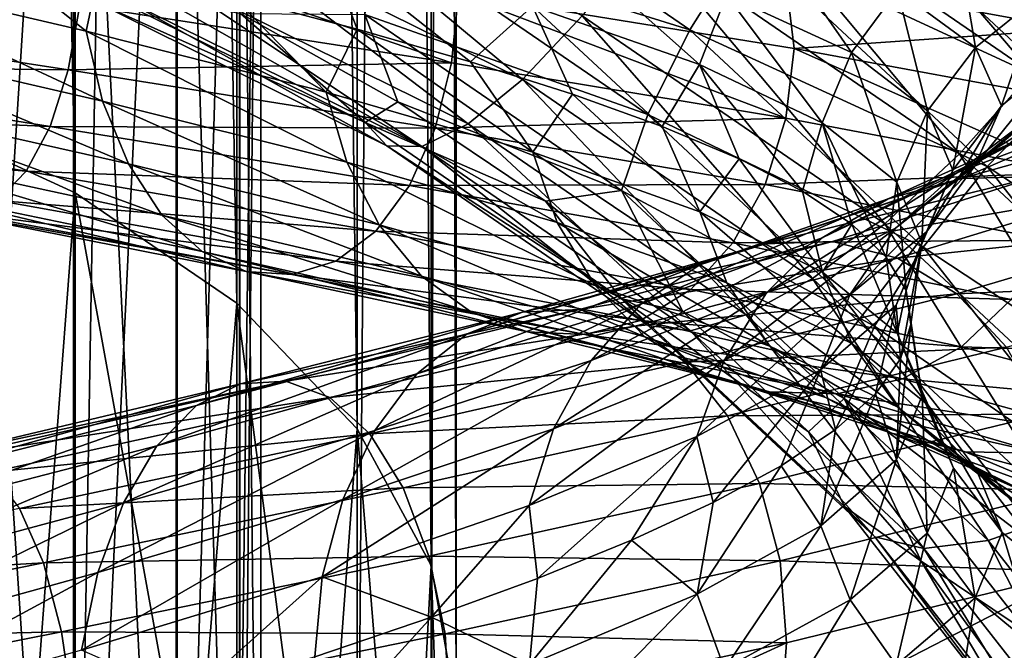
# Model space of a CAD drawing. Header units: metres. Extents: x -80 to 80, y -455 to 95.
# Tile 310 of 656: x 6.64 to 14.22, y -186.31 to -181.47. Entities that reach past the tile are written whole.
import ezdxf

# ---------------------------------------------------------------- set-up
doc = ezdxf.new("R2010")
doc.units = ezdxf.units.M
doc.layers.add('solid_501010_K_01', color=7, linetype='CONTINUOUS')
doc.layers.add('solid_501010_k_01_02', color=7, linetype='CONTINUOUS')

msp = doc.modelspace()

# ---------------------------------------------------------------- linework, layer by layer
at = {"layer": 'solid_501010_K_01'}
for points in [[(7.071068, -182.796509, 229.594528), (7.071068, -111.499275, 181.503937), (5.555702, -110.803848, 182.534958)], [(5.555702, -182.101074, 230.625549), (7.071068, -182.796509, 229.594528), (5.555702, -110.803848, 182.534958)], [(7.058206, -176.156952, 1134.446777), (7.058206, -192.179367, 1135.255249), (5.997412, -176.300171, 1133.167358)], [(7.058206, -192.179367, 1135.255249), (5.997412, -192.218506, 1133.968384), (5.997412, -176.300171, 1133.167358)], [(5.10425, -181.075378, 1129.187378), (7.155765, -181.554169, 1130.25769), (6.181263, -180.774246, 1129.758179)], [(7.155765, -181.554169, 1130.25769), (7.266113, -181.032303, 1130.397949), (6.181263, -180.774246, 1129.758179)], [(7.282326, -182.090729, 1130.081787), (7.155765, -181.554169, 1130.25769), (5.10425, -181.075378, 1129.187378)], [(5.194527, -181.610535, 1128.994385), (7.282326, -182.090729, 1130.081787), (5.10425, -181.075378, 1129.187378)], [(3.996534, -181.383118, 1123.538574), (7.018338, -181.85141, 1124.502808), (3.916444, -181.813232, 1123.929077)], [(7.108014, -181.353851, 1124.253296), (7.018338, -181.85141, 1124.502808), (3.996534, -181.383118, 1123.538574)], [(7.480228, -182.572205, 1129.786499), (7.282326, -182.090729, 1130.081787), (5.194527, -181.610535, 1128.994385)], [(5.335691, -182.091736, 1128.671509), (7.480228, -182.572205, 1129.786499), (5.194527, -181.610535, 1128.994385)], [(3.916444, -181.813232, 1123.929077), (6.877691, -182.285934, 1124.873413), (3.811679, -182.152649, 1124.426514)], [(7.018338, -181.85141, 1124.502808), (6.877691, -182.285934, 1124.873413), (3.916444, -181.813232, 1123.929077)], [(7.738759, -182.967422, 1129.387939), (7.480228, -182.572205, 1129.786499), (5.335691, -182.091736, 1128.671509)], [(5.520103, -182.487808, 1128.23645), (7.738759, -182.967422, 1129.387939), (5.335691, -182.091736, 1128.671509)], [(3.811679, -182.152649, 1124.426514), (6.693713, -182.629852, 1125.345459), (3.6868, -182.374695, 1125.009033)], [(6.877691, -182.285934, 1124.873413), (6.693713, -182.629852, 1125.345459), (3.811679, -182.152649, 1124.426514)], [(5.264322, -186.685791, 233.515823), (6.736957, -187.181992, 232.520584), (5.555702, -182.101074, 230.625549)], [(6.736957, -187.181992, 232.520584), (7.071068, -182.796509, 229.594528), (5.555702, -182.101074, 230.625549)], [(6.693713, -182.629852, 1125.345459), (6.474412, -182.856232, 1125.898193), (3.6868, -182.374695, 1125.009033)], [(8.046667, -183.247299, 1128.903687), (7.738759, -182.967422, 1129.387939), (5.520103, -182.487808, 1128.23645)], [(5.739736, -182.76973, 1127.70813), (8.046667, -183.247299, 1128.903687), (5.520103, -182.487808, 1128.23645)], [(6.693713, -182.629852, 1125.345459), (9.38407, -183.089798, 1126.73584), (6.474412, -182.856232, 1125.898193)], [(8.386533, -183.400085, 1128.361694), (8.046667, -183.247299, 1128.903687), (5.739736, -182.76973, 1127.70813)], [(5.982164, -182.925644, 1127.117065), (8.386533, -183.400085, 1128.361694), (5.739736, -182.76973, 1127.70813)], [(8.736996, -183.425018, 1127.796631), (8.386533, -183.400085, 1128.361694), (5.982164, -182.925644, 1127.117065)], [(6.232151, -182.954666, 1126.501221), (8.736996, -183.425018, 1127.796631), (5.982164, -182.925644, 1127.117065)], [(6.474412, -182.856232, 1125.898193), (9.076627, -183.321701, 1127.243286), (6.232151, -182.954666, 1126.501221)], [(9.38407, -183.089798, 1126.73584), (9.076627, -183.321701, 1127.243286), (6.474412, -182.856232, 1125.898193)], [(9.076627, -183.321701, 1127.243286), (8.736996, -183.425018, 1127.796631), (6.232151, -182.954666, 1126.501221)]]:
    msp.add_3dface(points, dxfattribs=at)
at = {"layer": 'solid_501010_k_01_02'}
for points in [[(8.314696, -183.64389, 228.338242), (8.314696, -112.346657, 180.24765), (7.071068, -111.499275, 181.503937)], [(7.071068, -182.796509, 229.594528), (8.314696, -183.64389, 228.338242), (7.071068, -111.499275, 181.503937)], [(9.238795, -184.610657, 226.904938), (9.238795, -113.313431, 178.814346), (8.314696, -112.346657, 180.24765)], [(8.314696, -183.64389, 228.338242), (9.238795, -184.610657, 226.904938), (8.314696, -112.346657, 180.24765)], [(9.807853, -185.659668, 225.349716), (9.807853, -114.362434, 177.259125), (9.238795, -113.313431, 178.814346)], [(9.238795, -184.610657, 226.904938), (9.807853, -185.659668, 225.349716), (9.238795, -113.313431, 178.814346)], [(10, -186.750595, 223.732346), (10, -115.453369, 175.641754), (9.807853, -114.362434, 177.259125)], [(9.807853, -185.659668, 225.349716), (10, -186.750595, 223.732346), (9.807853, -114.362434, 177.259125)], [(9.807853, -187.841522, 222.114975), (9.807853, -116.544296, 174.024384), (10, -115.453369, 175.641754)], [(10, -186.750595, 223.732346), (9.807853, -187.841522, 222.114975), (10, -115.453369, 175.641754)], [(9.238795, -188.890533, 220.559753), (9.238795, -117.593307, 172.469177), (9.807853, -116.544296, 174.024384)], [(9.807853, -187.841522, 222.114975), (9.238795, -188.890533, 220.559753), (9.807853, -116.544296, 174.024384)], [(8.314696, -189.8573, 219.126465), (8.314696, -118.560074, 171.035873), (9.238795, -117.593307, 172.469177)], [(9.238795, -188.890533, 220.559753), (8.314696, -189.8573, 219.126465), (9.238795, -117.593307, 172.469177)], [(7.071068, -190.704681, 217.870163), (7.071068, -119.407455, 169.779587), (8.314696, -118.560074, 171.035873)], [(8.314696, -189.8573, 219.126465), (7.071068, -190.704681, 217.870163), (8.314696, -118.560074, 171.035873)], [(5.555702, -191.400116, 216.839157), (5.555702, -120.102882, 168.748566), (7.071068, -119.407455, 169.779587)], [(7.071068, -190.704681, 217.870163), (5.555702, -191.400116, 216.839157), (7.071068, -119.407455, 169.779587)], [(6.013947, -174.961578, 1145.125244), (6.013947, -191.852707, 1145.995728), (7.071198, -175.105133, 1143.842896)], [(6.013947, -191.852707, 1145.995728), (7.071198, -191.891937, 1144.705933), (7.071198, -175.105133, 1143.842896)], [(7.071198, -175.105133, 1143.842896), (7.071198, -191.891937, 1144.705933), (7.856166, -175.26889, 1142.380127)], [(7.071198, -191.891937, 1144.705933), (7.856166, -191.936691, 1143.234619), (7.856166, -175.26889, 1142.380127)], [(7.856166, -175.26889, 1142.380127), (7.856166, -191.936691, 1143.234619), (8.338623, -175.446533, 1140.793091)], [(7.856166, -191.936691, 1143.234619), (8.338623, -191.985229, 1141.638428), (8.338623, -175.446533, 1140.793091)], [(8.338623, -175.446533, 1140.793091), (8.338623, -191.985229, 1141.638428), (8.499992, -175.631256, 1139.142944)], [(8.499992, -175.631256, 1139.142944), (8.499992, -192.035721, 1139.978638), (8.33406, -175.815933, 1137.493286)], [(8.338623, -191.985229, 1141.638428), (8.499992, -192.035721, 1139.978638), (8.499992, -175.631256, 1139.142944)], [(8.33406, -175.815933, 1137.493286), (8.33406, -192.086182, 1138.319458), (7.847216, -175.993439, 1135.907593)], [(8.499992, -192.035721, 1139.978638), (8.33406, -192.086182, 1138.319458), (8.33406, -175.815933, 1137.493286)], [(7.847216, -175.993439, 1135.907593), (7.847216, -192.134689, 1136.724487), (7.058206, -176.156952, 1134.446777)], [(8.33406, -192.086182, 1138.319458), (7.847216, -192.134689, 1136.724487), (7.847216, -175.993439, 1135.907593)], [(7.847216, -192.134689, 1136.724487), (7.058206, -192.179367, 1135.255249), (7.058206, -176.156952, 1134.446777)], [(11.903282, -180.140244, 632.14093), (14.427208, -181.873947, 631.139954), (12.321862, -179.407349, 632.109253)], [(14.427208, -181.873947, 631.139954), (14.934543, -181.202026, 631.07312), (12.321862, -179.407349, 632.109253)], [(9.734313, -180.124634, 625.700134), (11.79834, -181.542419, 624.881592), (9.466412, -180.81575, 626.105042)], [(12.226836, -180.86055, 624.627075), (11.79834, -181.542419, 624.881592), (9.734313, -180.124634, 625.700134)], [(10.5113, -181.92424, 631.114746), (8.392423, -180.161484, 632.364868), (8.040877, -180.702698, 631.820007)], [(10.5113, -181.92424, 631.114746), (10.970853, -181.436432, 631.628723), (8.392423, -180.161484, 632.364868)], [(11.444031, -180.830002, 631.9776), (13.87058, -182.496811, 631.015259), (11.903282, -180.140244, 632.14093)], [(13.87058, -182.496811, 631.015259), (14.427208, -181.873947, 631.139954), (11.903282, -180.140244, 632.14093)], [(12.73417, -180.188629, 624.560181), (14.669164, -181.992966, 623.518494), (12.226836, -180.86055, 624.627075)], [(15.310373, -181.448975, 623.597656), (14.669164, -181.992966, 623.518494), (12.73417, -180.188629, 624.560181)], [(10.092135, -182.265015, 630.465515), (8.040877, -180.702698, 631.820007), (7.720227, -181.092178, 631.142639)], [(10.092135, -182.265015, 630.465515), (10.5113, -181.92424, 631.114746), (8.040877, -180.702698, 631.820007)], [(7.14727, -180.828033, 1124.148804), (9.964887, -181.796112, 1125.731201), (7.108014, -181.353851, 1124.253296)], [(7.14727, -180.828033, 1124.148804), (10.018107, -181.265671, 1125.636963), (9.964887, -181.796112, 1125.731201)], [(9.466412, -180.81575, 626.105042), (11.473633, -182.194519, 625.30896), (9.299743, -181.424393, 626.666382)], [(11.79834, -181.542419, 624.881592), (11.473633, -182.194519, 625.30896), (9.466412, -180.81575, 626.105042)], [(10.588324, -181.360596, 1133.291138), (11.871898, -181.808914, 1135.227051), (10.774371, -180.834351, 1133.111816)], [(11.871898, -181.808914, 1135.227051), (12.0805, -181.274979, 1135.082397), (10.774371, -180.834351, 1133.111816)], [(10.970853, -181.436432, 631.628723), (13.297071, -183.034317, 630.706177), (11.444031, -180.830002, 631.9776)], [(13.297071, -183.034317, 630.706177), (13.87058, -182.496811, 631.015259), (11.444031, -180.830002, 631.9776)], [(12.226836, -180.86055, 624.627075), (14.084739, -182.593002, 623.626831), (11.79834, -181.542419, 624.881592)], [(12.0805, -181.274979, 1135.082397), (13.040693, -181.716843, 1137.244019), (12.407673, -180.806519, 1134.874023)], [(14.669164, -181.992966, 623.518494), (14.084739, -182.593002, 623.626831), (12.226836, -180.86055, 624.627075)], [(13.040693, -181.716843, 1137.244019), (13.393871, -181.239349, 1137.09436), (12.407673, -180.806519, 1134.874023)], [(13.393871, -181.239349, 1137.09436), (13.995153, -181.677841, 1139.448853), (13.855855, -180.857285, 1136.910767)], [(13.995153, -181.677841, 1139.448853), (14.477878, -181.286285, 1139.346191), (13.855855, -180.857285, 1136.910767)], [(9.000436, -180.909195, 1131.598389), (8.288197, -181.286819, 1131.135132), (9.239006, -181.538635, 1131.963501)], [(9.000436, -180.909195, 1131.598389), (9.239006, -181.538635, 1131.963501), (10.110605, -181.788544, 1132.875488)], [(9.000436, -180.909195, 1131.598389), (10.110605, -181.788544, 1132.875488), (10.588324, -181.360596, 1133.291138)], [(7.155765, -181.554169, 1130.25769), (9.001637, -182.021835, 1131.658081), (7.266113, -181.032303, 1130.397949)], [(9.001637, -182.021835, 1131.658081), (8.288197, -181.286819, 1131.135132), (7.266113, -181.032303, 1130.397949)], [(14.558215, -181.003967, 1130.076294), (14.745511, -181.537689, 1129.955688), (12.534188, -181.133591, 1127.610962)], [(9.737766, -182.438919, 629.718811), (7.720227, -181.092178, 631.142639), (7.449143, -181.307266, 630.372192)], [(9.737766, -182.438919, 629.718811), (10.092135, -182.265015, 630.465515), (7.720227, -181.092178, 631.142639)], [(9.300983, -182.25589, 628.110229), (7.243413, -181.335419, 629.553528), (7.115016, -181.175003, 628.734314)], [(8.343827, -181.418655, 627.626465), (9.300983, -182.25589, 628.110229), (7.115016, -181.175003, 628.734314)], [(12.534188, -181.133591, 1127.610962), (12.600141, -181.686264, 1127.587524), (10.018107, -181.265671, 1125.636963)], [(12.534188, -181.133591, 1127.610962), (14.745511, -181.537689, 1129.955688), (12.600141, -181.686264, 1127.587524)], [(13.040693, -181.716843, 1137.244019), (13.626121, -182.16452, 1139.536133), (13.393871, -181.239349, 1137.09436)], [(13.626121, -182.16452, 1139.536133), (13.995153, -181.677841, 1139.448853), (13.393871, -181.239349, 1137.09436)], [(9.468829, -182.435822, 628.918213), (7.449143, -181.307266, 630.372192), (7.243413, -181.335419, 629.553528)], [(9.300983, -182.25589, 628.110229), (9.468829, -182.435822, 628.918213), (7.243413, -181.335419, 629.553528)], [(9.468829, -182.435822, 628.918213), (9.737766, -182.438919, 629.718811), (7.449143, -181.307266, 630.372192)], [(9.001637, -182.021835, 1131.658081), (9.239006, -181.538635, 1131.963501), (8.288197, -181.286819, 1131.135132)], [(10.018107, -181.265671, 1125.636963), (12.535389, -182.222824, 1127.669312), (9.964887, -181.796112, 1125.731201)], [(10.018107, -181.265671, 1125.636963), (12.600141, -181.686264, 1127.587524), (12.535389, -182.222824, 1127.669312)], [(11.871898, -181.808914, 1135.227051), (12.815512, -182.258957, 1137.350586), (12.0805, -181.274979, 1135.082397)], [(12.815512, -182.258957, 1137.350586), (13.040693, -181.716843, 1137.244019), (12.0805, -181.274979, 1135.082397)], [(13.995153, -181.677841, 1139.448853), (14.195594, -182.126404, 1141.870361), (14.477878, -181.286285, 1139.346191)], [(14.195594, -182.126404, 1141.870361), (14.685231, -181.725586, 1141.851074), (14.477878, -181.286285, 1139.346191)], [(7.108014, -181.353851, 1124.253296), (9.964887, -181.796112, 1125.731201), (7.018338, -181.85141, 1124.502808)], [(10.588324, -181.360596, 1133.291138), (10.110605, -181.788544, 1132.875488), (10.895164, -182.037308, 1133.86377)], [(10.588324, -181.360596, 1133.291138), (10.895164, -182.037308, 1133.86377), (11.585855, -182.285721, 1134.920288)], [(10.588324, -181.360596, 1133.291138), (11.585855, -182.285721, 1134.920288), (11.871898, -181.808914, 1135.227051)], [(8.343827, -181.418655, 627.626465), (9.552724, -182.095352, 627.235779), (9.300983, -182.25589, 628.110229)], [(9.299743, -181.424393, 626.666382), (9.552724, -182.095352, 627.235779), (8.343827, -181.418655, 627.626465)], [(9.299743, -181.424393, 626.666382), (11.271625, -182.7789, 625.884338), (9.552724, -182.095352, 627.235779)], [(11.473633, -182.194519, 625.30896), (11.271625, -182.7789, 625.884338), (9.299743, -181.424393, 626.666382)], [(10.5113, -181.92424, 631.114746), (12.740076, -183.4552, 630.230835), (10.970853, -181.436432, 631.628723)], [(12.740076, -183.4552, 630.230835), (13.297071, -183.034317, 630.706177), (10.970853, -181.436432, 631.628723)], [(9.160846, -182.560516, 1131.505127), (9.001637, -182.021835, 1131.658081), (7.155765, -181.554169, 1130.25769)], [(7.282326, -182.090729, 1130.081787), (9.160846, -182.560516, 1131.505127), (7.155765, -181.554169, 1130.25769)], [(9.001637, -182.021835, 1131.658081), (10.589736, -182.483154, 1133.348389), (9.239006, -181.538635, 1131.963501)], [(10.589736, -182.483154, 1133.348389), (10.110605, -181.788544, 1132.875488), (9.239006, -181.538635, 1131.963501)], [(11.79834, -181.542419, 624.881592), (13.591131, -183.214157, 623.916443), (11.473633, -182.194519, 625.30896)], [(14.084739, -182.593002, 623.626831), (13.591131, -183.214157, 623.916443), (11.79834, -181.542419, 624.881592)], [(14.745511, -181.537689, 1129.955688), (14.822438, -182.097076, 1129.946411), (12.600141, -181.686264, 1127.587524)], [(12.600141, -181.686264, 1127.587524), (14.746924, -182.640656, 1130.011841), (12.535389, -182.222824, 1127.669312)], [(12.600141, -181.686264, 1127.587524), (14.822438, -182.097076, 1129.946411), (14.746924, -182.640656, 1130.011841)], [(13.626121, -182.16452, 1139.536133), (13.821276, -182.622208, 1141.893311), (13.995153, -181.677841, 1139.448853)], [(13.821276, -182.622208, 1141.893311), (14.195594, -182.126404, 1141.870361), (13.995153, -181.677841, 1139.448853)], [(10.589736, -182.483154, 1133.348389), (10.895164, -182.037308, 1133.86377), (10.110605, -181.788544, 1132.875488)], [(12.815512, -182.258957, 1137.350586), (13.39083, -182.715088, 1139.602295), (13.040693, -181.716843, 1137.244019)], [(13.39083, -182.715088, 1139.602295), (13.626121, -182.16452, 1139.536133), (13.040693, -181.716843, 1137.244019)], [(13.988213, -182.588791, 1144.290283), (14.470696, -182.179169, 1144.354492), (14.685231, -181.725586, 1141.851074)], [(14.195594, -182.126404, 1141.870361), (13.988213, -182.588791, 1144.290283), (14.685231, -181.725586, 1141.851074)], [(7.018338, -181.85141, 1124.502808), (9.83917, -182.299377, 1125.961182), (6.877691, -182.285934, 1124.873413)], [(9.964887, -181.796112, 1125.731201), (9.83917, -182.299377, 1125.961182), (7.018338, -181.85141, 1124.502808)], [(9.964887, -181.796112, 1125.731201), (12.535389, -182.222824, 1127.669312), (9.83917, -182.299377, 1125.961182)], [(11.871898, -181.808914, 1135.227051), (11.585855, -182.285721, 1134.920288), (12.177334, -182.534515, 1136.0354)], [(11.871898, -181.808914, 1135.227051), (12.177334, -182.534515, 1136.0354), (12.664425, -182.784424, 1137.199951)], [(11.871898, -181.808914, 1135.227051), (12.664425, -182.784424, 1137.199951), (12.815512, -182.258957, 1137.350586)], [(10.092135, -182.265015, 630.465515), (12.232033, -183.734924, 629.616882), (10.5113, -181.92424, 631.114746)], [(12.232033, -183.734924, 629.616882), (12.740076, -183.4552, 630.230835), (10.5113, -181.92424, 631.114746)], [(13.841525, -182.650223, 1146.785278), (14.39164, -182.35881, 1146.967163), (15.045817, -181.895248, 1144.440186)], [(14.470696, -182.179169, 1144.354492), (13.841525, -182.650223, 1146.785278), (15.045817, -181.895248, 1144.440186)], [(13.87058, -182.496811, 631.015259), (15.978253, -184.462158, 629.880554), (14.427208, -181.873947, 631.139954)], [(14.669164, -181.992966, 623.518494), (16.266924, -184.029907, 622.342407), (14.084739, -182.593002, 623.626831)], [(9.409798, -183.042847, 1131.24646), (9.160846, -182.560516, 1131.505127), (7.282326, -182.090729, 1130.081787)], [(7.480228, -182.572205, 1129.786499), (9.409798, -183.042847, 1131.24646), (7.282326, -182.090729, 1130.081787)], [(10.777032, -183.024689, 1133.223511), (10.589736, -182.483154, 1133.348389), (9.001637, -182.021835, 1131.658081)], [(9.160846, -182.560516, 1131.505127), (10.777032, -183.024689, 1133.223511), (9.001637, -182.021835, 1131.658081)], [(10.589736, -182.483154, 1133.348389), (11.873482, -182.94281, 1135.281738), (10.895164, -182.037308, 1133.86377)], [(11.873482, -182.94281, 1135.281738), (11.585855, -182.285721, 1134.920288), (10.895164, -182.037308, 1133.86377)], [(9.552724, -182.095352, 627.235779), (10.688919, -182.860718, 626.793884), (9.300983, -182.25589, 628.110229)], [(11.271625, -182.7789, 625.884338), (10.688919, -182.860718, 626.793884), (9.552724, -182.095352, 627.235779)], [(13.39083, -182.715088, 1139.602295), (13.582615, -183.181229, 1141.917969), (13.626121, -182.16452, 1139.536133)], [(13.582615, -183.181229, 1141.917969), (13.821276, -182.622208, 1141.893311), (13.626121, -182.16452, 1139.536133)], [(13.619363, -183.093323, 1144.249023), (13.988213, -182.588791, 1144.290283), (14.195594, -182.126404, 1141.870361)], [(13.821276, -182.622208, 1141.893311), (13.619363, -183.093323, 1144.249023), (14.195594, -182.126404, 1141.870361)], [(12.535389, -182.222824, 1127.669312), (12.377242, -182.733261, 1127.874146), (9.83917, -182.299377, 1125.961182)], [(11.473633, -182.194519, 625.30896), (13.217084, -183.820251, 624.370361), (11.271625, -182.7789, 625.884338)], [(13.591131, -183.214157, 623.916443), (13.217084, -183.820251, 624.370361), (11.473633, -182.194519, 625.30896)], [(12.535389, -182.222824, 1127.669312), (14.746924, -182.640656, 1130.011841), (12.377242, -182.733261, 1127.874146)], [(13.32422, -182.843109, 1149.346924), (13.886855, -182.685745, 1149.655273), (14.99935, -182.206863, 1147.175659)], [(14.39164, -182.35881, 1146.967163), (13.32422, -182.843109, 1149.346924), (14.99935, -182.206863, 1147.175659)], [(13.380018, -183.067932, 1146.639893), (13.841525, -182.650223, 1146.785278), (14.470696, -182.179169, 1144.354492)], [(13.988213, -182.588791, 1144.290283), (13.380018, -183.067932, 1146.639893), (14.470696, -182.179169, 1144.354492)], [(13.886855, -182.685745, 1149.655273), (14.467434, -182.670624, 1149.979736), (15.626439, -182.195648, 1147.397705)], [(14.99935, -182.206863, 1147.175659), (13.886855, -182.685745, 1149.655273), (15.626439, -182.195648, 1147.397705)], [(6.877691, -182.285934, 1124.873413), (9.641993, -182.739944, 1126.302124), (6.693713, -182.629852, 1125.345459)], [(9.83917, -182.299377, 1125.961182), (9.641993, -182.739944, 1126.302124), (6.877691, -182.285934, 1124.873413)], [(9.300983, -182.25589, 628.110229), (11.273129, -183.610565, 627.328125), (9.468829, -182.435822, 628.918213)], [(10.688919, -182.860718, 626.793884), (11.273129, -183.610565, 627.328125), (9.300983, -182.25589, 628.110229)], [(9.83917, -182.299377, 1125.961182), (12.377242, -182.733261, 1127.874146), (9.641993, -182.739944, 1126.302124)], [(9.737766, -182.438919, 629.718811), (11.802525, -183.857208, 628.899963), (10.092135, -182.265015, 630.465515)], [(11.802525, -183.857208, 628.899963), (12.232033, -183.734924, 629.616882), (10.092135, -182.265015, 630.465515)], [(11.873482, -182.94281, 1135.281738), (12.177334, -182.534515, 1136.0354), (11.585855, -182.285721, 1134.920288)], [(12.815512, -182.258957, 1137.350586), (12.664425, -182.784424, 1137.199951), (13.042407, -183.036118, 1138.404297)], [(12.815512, -182.258957, 1137.350586), (13.042407, -183.036118, 1138.404297), (13.308637, -183.290237, 1139.637939)], [(12.815512, -182.258957, 1137.350586), (13.308637, -183.290237, 1139.637939), (13.39083, -182.715088, 1139.602295)], [(12.814906, -183.141052, 1149.074463), (13.32422, -182.843109, 1149.346924), (14.39164, -182.35881, 1146.967163)], [(13.841525, -182.650223, 1146.785278), (12.814906, -183.141052, 1149.074463), (14.39164, -182.35881, 1146.967163)], [(9.468829, -182.435822, 628.918213), (11.476563, -183.814941, 628.121948), (9.737766, -182.438919, 629.718811)], [(11.273129, -183.610565, 627.328125), (11.476563, -183.814941, 628.121948), (9.468829, -182.435822, 628.918213)], [(11.476563, -183.814941, 628.121948), (11.802525, -183.857208, 628.899963), (9.737766, -182.438919, 629.718811)], [(12.083483, -183.487854, 1135.189331), (11.873482, -182.94281, 1135.281738), (10.589736, -182.483154, 1133.348389)], [(10.777032, -183.024689, 1133.223511), (12.083483, -183.487854, 1135.189331), (10.589736, -182.483154, 1133.348389)], [(11.873482, -182.94281, 1135.281738), (12.817222, -183.405289, 1137.402954), (12.177334, -182.534515, 1136.0354)], [(12.817222, -183.405289, 1137.402954), (12.664425, -182.784424, 1137.199951), (12.177334, -182.534515, 1136.0354)], [(13.297071, -183.034317, 630.706177), (15.317597, -184.918427, 629.618408), (13.87058, -182.496811, 631.015259)], [(15.317597, -184.918427, 629.618408), (15.978253, -184.462158, 629.880554), (13.87058, -182.496811, 631.015259)], [(9.735018, -183.437576, 1130.896484), (9.409798, -183.042847, 1131.24646), (7.480228, -182.572205, 1129.786499)], [(7.738759, -182.967422, 1129.387939), (9.735018, -183.437576, 1130.896484), (7.480228, -182.572205, 1129.786499)], [(11.069906, -183.508453, 1133.009644), (10.777032, -183.024689, 1133.223511), (9.160846, -182.560516, 1131.505127)], [(9.409798, -183.042847, 1131.24646), (11.069906, -183.508453, 1133.009644), (9.160846, -182.560516, 1131.505127)], [(13.027205, -183.580597, 1146.536133), (13.380018, -183.067932, 1146.639893), (13.988213, -182.588791, 1144.290283)], [(13.619363, -183.093323, 1144.249023), (13.027205, -183.580597, 1146.536133), (13.988213, -182.588791, 1144.290283)], [(13.384189, -183.660568, 1144.232178), (13.619363, -183.093323, 1144.249023), (13.821276, -182.622208, 1141.893311)], [(13.582615, -183.181229, 1141.917969), (13.384189, -183.660568, 1144.232178), (13.821276, -182.622208, 1141.893311)], [(14.084739, -182.593002, 623.626831), (15.618843, -184.548798, 622.49762), (13.591131, -183.214157, 623.916443)], [(16.266924, -184.029907, 622.342407), (15.618843, -184.548798, 622.49762), (14.084739, -182.593002, 623.626831)], [(9.641993, -182.739944, 1126.302124), (9.38407, -183.089798, 1126.73584), (6.693713, -182.629852, 1125.345459)], [(11.8748, -183.349655, 1151.511841), (12.376231, -183.187958, 1151.910889), (13.886855, -182.685745, 1149.655273)], [(13.32422, -182.843109, 1149.346924), (11.8748, -183.349655, 1151.511841), (13.886855, -182.685745, 1149.655273)], [(12.376231, -183.187958, 1151.910889), (12.893654, -183.169907, 1152.328735), (14.467434, -182.670624, 1149.979736)], [(13.886855, -182.685745, 1149.655273), (12.376231, -183.187958, 1151.910889), (14.467434, -182.670624, 1149.979736)], [(14.746924, -182.640656, 1130.011841), (14.560876, -183.159515, 1130.186279), (12.377242, -182.733261, 1127.874146)], [(12.38763, -183.565903, 1148.852539), (12.814906, -183.141052, 1149.074463), (13.841525, -182.650223, 1146.785278)], [(13.380018, -183.067932, 1146.639893), (12.38763, -183.565903, 1148.852539), (13.841525, -182.650223, 1146.785278)], [(14.467434, -182.670624, 1149.979736), (12.893654, -183.169907, 1152.328735), (15.030459, -182.799271, 1150.300781)], [(9.641993, -182.739944, 1126.302124), (12.129202, -183.181244, 1128.176147), (9.38407, -183.089798, 1126.73584)], [(12.377242, -182.733261, 1127.874146), (12.129202, -183.181244, 1128.176147), (9.641993, -182.739944, 1126.302124)], [(12.377242, -182.733261, 1127.874146), (14.560876, -183.159515, 1130.186279), (12.129202, -183.181244, 1128.176147)], [(13.39083, -182.715088, 1139.602295), (13.308637, -183.290237, 1139.637939), (13.461132, -183.547318, 1140.890381)], [(13.39083, -182.715088, 1139.602295), (13.461132, -183.547318, 1140.890381), (13.582615, -183.181229, 1141.917969)], [(6.736957, -187.181992, 232.520584), (7.980172, -187.790497, 231.300125), (7.071068, -182.796509, 229.594528)], [(7.980172, -187.790497, 231.300125), (8.314696, -183.64389, 228.338242), (7.071068, -182.796509, 229.594528)], [(11.271625, -182.7789, 625.884338), (11.743765, -183.708923, 626.304138), (10.688919, -182.860718, 626.793884)], [(11.271625, -182.7789, 625.884338), (12.984381, -184.376007, 624.96228), (11.743765, -183.708923, 626.304138)], [(13.217084, -183.820251, 624.370361), (12.984381, -184.376007, 624.96228), (11.271625, -182.7789, 625.884338)], [(11.420889, -183.652969, 1151.156738), (11.8748, -183.349655, 1151.511841), (13.32422, -182.843109, 1149.346924)], [(12.814906, -183.141052, 1149.074463), (11.420889, -183.652969, 1151.156738), (13.32422, -182.843109, 1149.346924)], [(12.817222, -183.405289, 1137.402954), (13.042407, -183.036118, 1138.404297), (12.664425, -182.784424, 1137.199951)], [(12.893654, -183.169907, 1152.328735), (13.395433, -183.297379, 1152.739868), (15.030459, -182.799271, 1150.300781)], [(15.030459, -182.799271, 1150.300781), (13.395433, -183.297379, 1152.739868), (15.540543, -183.072952, 1150.598145)], [(10.688919, -182.860718, 626.793884), (11.743765, -183.708923, 626.304138), (11.273129, -183.610565, 627.328125)], [(10.122353, -183.715546, 1130.470581), (9.735018, -183.437576, 1130.896484), (7.738759, -182.967422, 1129.387939)], [(8.046667, -183.247299, 1128.903687), (10.122353, -183.715546, 1130.470581), (7.738759, -182.967422, 1129.387939)], [(13.043914, -183.954437, 1137.346191), (12.817222, -183.405289, 1137.402954), (11.873482, -182.94281, 1135.281738)], [(12.083483, -183.487854, 1135.189331), (13.043914, -183.954437, 1137.346191), (11.873482, -182.94281, 1135.281738)], [(11.452502, -183.903152, 1132.718872), (11.069906, -183.508453, 1133.009644), (9.409798, -183.042847, 1131.24646)], [(9.735018, -183.437576, 1130.896484), (11.452502, -183.903152, 1132.718872), (9.409798, -183.042847, 1131.24646)], [(12.41186, -183.973663, 1135.0271), (12.083483, -183.487854, 1135.189331), (10.777032, -183.024689, 1133.223511)], [(11.069906, -183.508453, 1133.009644), (12.41186, -183.973663, 1135.0271), (10.777032, -183.024689, 1133.223511)], [(12.060985, -184.085861, 1148.689819), (12.38763, -183.565903, 1148.852539), (13.380018, -183.067932, 1146.639893)], [(13.027205, -183.580597, 1146.536133), (12.060985, -184.085861, 1148.689819), (13.380018, -183.067932, 1146.639893)], [(12.740076, -183.4552, 630.230835), (14.675967, -185.260376, 629.18866), (13.297071, -183.034317, 630.706177)], [(12.817222, -183.405289, 1137.402954), (13.392616, -183.874619, 1139.652222), (13.042407, -183.036118, 1138.404297)], [(13.392616, -183.874619, 1139.652222), (13.308637, -183.290237, 1139.637939), (13.042407, -183.036118, 1138.404297)], [(14.675967, -185.260376, 629.18866), (15.317597, -184.918427, 629.618408), (13.297071, -183.034317, 630.706177)], [(13.395433, -183.297379, 1152.739868), (13.850029, -183.572021, 1153.11853), (15.540543, -183.072952, 1150.598145)], [(15.540543, -183.072952, 1150.598145), (13.850029, -183.572021, 1153.11853), (15.968826, -183.480408, 1150.854858)], [(9.38407, -183.089798, 1126.73584), (11.804747, -183.538254, 1128.55957), (9.076627, -183.321701, 1127.243286)], [(12.129202, -183.181244, 1128.176147), (11.804747, -183.538254, 1128.55957), (9.38407, -183.089798, 1126.73584)], [(11.040092, -184.083878, 1150.865234), (11.420889, -183.652969, 1151.156738), (12.814906, -183.141052, 1149.074463)], [(12.38763, -183.565903, 1148.852539), (11.040092, -184.083878, 1150.865234), (12.814906, -183.141052, 1149.074463)], [(12.802257, -184.155579, 1146.478882), (13.027205, -183.580597, 1146.536133), (13.619363, -183.093323, 1144.249023)], [(13.384189, -183.660568, 1144.232178), (12.802257, -184.155579, 1146.478882), (13.619363, -183.093323, 1144.249023)], [(10.084602, -183.878891, 1153.400513), (10.51044, -183.714035, 1153.878662), (12.376231, -183.187958, 1151.910889)], [(11.8748, -183.349655, 1151.511841), (10.084602, -183.878891, 1153.400513), (12.376231, -183.187958, 1151.910889)], [(10.51044, -183.714035, 1153.878662), (10.949858, -183.694031, 1154.377808), (12.893654, -183.169907, 1152.328735)], [(12.376231, -183.187958, 1151.910889), (10.51044, -183.714035, 1153.878662), (12.893654, -183.169907, 1152.328735)], [(12.893654, -183.169907, 1152.328735), (10.949858, -183.694031, 1154.377808), (13.395433, -183.297379, 1152.739868)], [(12.129202, -183.181244, 1128.176147), (14.269076, -183.616043, 1130.441528), (11.804747, -183.538254, 1128.55957)], [(14.560876, -183.159515, 1130.186279), (14.269076, -183.616043, 1130.441528), (12.129202, -183.181244, 1128.176147)], [(13.591131, -183.214157, 623.916443), (15.071472, -185.10141, 622.826782), (13.217084, -183.820251, 624.370361)], [(13.582615, -183.181229, 1141.917969), (13.419012, -184.07251, 1143.409302), (13.384189, -183.660568, 1144.232178)], [(13.582615, -183.181229, 1141.917969), (13.498007, -183.807938, 1142.151001), (13.419012, -184.07251, 1143.409302)], [(13.582615, -183.181229, 1141.917969), (13.461132, -183.547318, 1140.890381), (13.498007, -183.807938, 1142.151001)], [(15.618843, -184.548798, 622.49762), (15.071472, -185.10141, 622.826782), (13.591131, -183.214157, 623.916443)], [(10.54989, -183.865051, 1129.993286), (10.122353, -183.715546, 1130.470581), (8.046667, -183.247299, 1128.903687)], [(8.386533, -183.400085, 1128.361694), (10.54989, -183.865051, 1129.993286), (8.046667, -183.247299, 1128.903687)], [(10.949858, -183.694031, 1154.377808), (11.375991, -183.821106, 1154.867432), (13.395433, -183.297379, 1152.739868)], [(13.395433, -183.297379, 1152.739868), (11.375991, -183.821106, 1154.867432), (13.850029, -183.572021, 1153.11853)], [(13.392616, -183.874619, 1139.652222), (13.461132, -183.547318, 1140.890381), (13.308637, -183.290237, 1139.637939)], [(9.076627, -183.321701, 1127.243286), (11.417996, -183.776642, 1129.007568), (8.736996, -183.425018, 1127.796631)], [(11.804747, -183.538254, 1128.55957), (11.417996, -183.776642, 1129.007568), (9.076627, -183.321701, 1127.243286)], [(9.699121, -184.186356, 1152.973389), (10.084602, -183.878891, 1153.400513), (11.8748, -183.349655, 1151.511841)], [(11.420889, -183.652969, 1151.156738), (9.699121, -184.186356, 1152.973389), (11.8748, -183.349655, 1151.511841)], [(10.990756, -183.885513, 1129.495483), (10.54989, -183.865051, 1129.993286), (8.386533, -183.400085, 1128.361694)], [(8.736996, -183.425018, 1127.796631), (10.990756, -183.885513, 1129.495483), (8.386533, -183.400085, 1128.361694)], [(11.417996, -183.776642, 1129.007568), (10.990756, -183.885513, 1129.495483), (8.736996, -183.425018, 1127.796631)], [(11.908172, -184.179489, 1132.36377), (11.452502, -183.903152, 1132.718872), (9.735018, -183.437576, 1130.896484)], [(10.122353, -183.715546, 1130.470581), (11.908172, -184.179489, 1132.36377), (9.735018, -183.437576, 1130.896484)], [(12.232033, -183.734924, 629.616882), (14.090725, -185.468109, 628.616211), (12.740076, -183.4552, 630.230835)], [(14.090725, -185.468109, 628.616211), (14.675967, -185.260376, 629.18866), (12.740076, -183.4552, 630.230835)], [(13.629486, -184.428345, 1139.633667), (13.392616, -183.874619, 1139.652222), (12.817222, -183.405289, 1137.402954)], [(13.043914, -183.954437, 1137.346191), (13.629486, -184.428345, 1139.633667), (12.817222, -183.405289, 1137.402954)], [(12.840837, -184.368835, 1134.804199), (12.41186, -183.973663, 1135.0271), (11.069906, -183.508453, 1133.009644)], [(11.452502, -183.903152, 1132.718872), (12.840837, -184.368835, 1134.804199), (11.069906, -183.508453, 1133.009644)], [(13.398392, -184.442841, 1137.240845), (13.043914, -183.954437, 1137.346191), (12.083483, -183.487854, 1135.189331)], [(12.41186, -183.973663, 1135.0271), (13.398392, -184.442841, 1137.240845), (12.083483, -183.487854, 1135.189331)], [(13.850029, -183.572021, 1153.11853), (14.231724, -183.982635, 1153.442993), (15.968826, -183.480408, 1150.854858)], [(10.748981, -184.610123, 1150.648682), (11.040092, -184.083878, 1150.865234), (12.38763, -183.565903, 1148.852539)], [(12.060985, -184.085861, 1148.689819), (10.748981, -184.610123, 1150.648682), (12.38763, -183.565903, 1148.852539)], [(11.375991, -183.821106, 1154.867432), (11.762053, -184.097107, 1155.316895), (13.850029, -183.572021, 1153.11853)], [(11.804747, -183.538254, 1128.55957), (13.88738, -183.98114, 1130.764038), (11.417996, -183.776642, 1129.007568)], [(13.850029, -183.572021, 1153.11853), (11.762053, -184.097107, 1155.316895), (14.231724, -183.982635, 1153.442993)], [(14.269076, -183.616043, 1130.441528), (13.88738, -183.98114, 1130.764038), (11.804747, -183.538254, 1128.55957)], [(11.85272, -184.667923, 1148.594238), (12.060985, -184.085861, 1148.689819), (13.027205, -183.580597, 1146.536133)], [(12.802257, -184.155579, 1146.478882), (11.85272, -184.667923, 1148.594238), (13.027205, -183.580597, 1146.536133)], [(13.392616, -183.874619, 1139.652222), (13.584427, -184.354324, 1141.965454), (13.461132, -183.547318, 1140.890381)], [(13.584427, -184.354324, 1141.965454), (13.498007, -183.807938, 1142.151001), (13.461132, -183.547318, 1140.890381)], [(7.980172, -187.790497, 231.300125), (8.951632, -188.490555, 229.896011), (8.314696, -183.64389, 228.338242)], [(8.951632, -188.490555, 229.896011), (9.238795, -184.610657, 226.904938), (8.314696, -183.64389, 228.338242)], [(9.375732, -184.622086, 1152.62085), (9.699121, -184.186356, 1152.973389), (11.420889, -183.652969, 1151.156738)], [(11.040092, -184.083878, 1150.865234), (9.375732, -184.622086, 1152.62085), (11.420889, -183.652969, 1151.156738)], [(11.273129, -183.610565, 627.328125), (12.986113, -185.207886, 626.405884), (11.476563, -183.814941, 628.121948)], [(12.709233, -184.63353, 625.770325), (12.986113, -185.207886, 626.405884), (11.273129, -183.610565, 627.328125)], [(11.743765, -183.708923, 626.304138), (12.709233, -184.63353, 625.770325), (11.273129, -183.610565, 627.328125)], [(13.384189, -183.660568, 1144.232178), (12.918875, -184.61499, 1145.876099), (12.802257, -184.155579, 1146.478882)], [(13.384189, -183.660568, 1144.232178), (13.225499, -184.341415, 1144.654541), (12.918875, -184.61499, 1145.876099)], [(13.384189, -183.660568, 1144.232178), (13.419012, -184.07251, 1143.409302), (13.225499, -184.341415, 1144.654541)], [(14.269076, -183.616043, 1130.441528), (15.998852, -184.050278, 1133.034912), (13.88738, -183.98114, 1130.764038)], [(8.005123, -184.430359, 1154.958862), (8.343152, -184.263489, 1155.502319), (10.51044, -183.714035, 1153.878662)], [(10.084602, -183.878891, 1153.400513), (8.005123, -184.430359, 1154.958862), (10.51044, -183.714035, 1153.878662)], [(8.343152, -184.263489, 1155.502319), (8.69196, -184.242538, 1156.068481), (10.949858, -183.694031, 1154.377808)], [(10.51044, -183.714035, 1153.878662), (8.343152, -184.263489, 1155.502319), (10.949858, -183.694031, 1154.377808)], [(10.949858, -183.694031, 1154.377808), (8.69196, -184.242538, 1156.068481), (11.375991, -183.821106, 1154.867432)], [(12.411136, -184.325775, 1131.96521), (11.908172, -184.179489, 1132.36377), (10.122353, -183.715546, 1130.470581)], [(10.54989, -183.865051, 1129.993286), (12.411136, -184.325775, 1131.96521), (10.122353, -183.715546, 1130.470581)], [(12.984381, -184.376007, 624.96228), (12.709233, -184.63353, 625.770325), (11.743765, -183.708923, 626.304138)], [(11.802525, -183.857208, 628.899963), (13.595952, -185.529541, 627.934448), (12.232033, -183.734924, 629.616882)], [(13.595952, -185.529541, 627.934448), (14.090725, -185.468109, 628.616211), (12.232033, -183.734924, 629.616882)], [(8.69196, -184.242538, 1156.068481), (9.030224, -184.369888, 1156.622803), (11.375991, -183.821106, 1154.867432)], [(11.375991, -183.821106, 1154.867432), (9.030224, -184.369888, 1156.622803), (11.762053, -184.097107, 1155.316895)], [(11.417996, -183.776642, 1129.007568), (13.432398, -184.226715, 1131.140015), (10.990756, -183.885513, 1129.495483)], [(13.88738, -183.98114, 1130.764038), (13.432398, -184.226715, 1131.140015), (11.417996, -183.776642, 1129.007568)], [(11.476563, -183.814941, 628.121948), (13.220459, -185.441086, 627.183105), (11.802525, -183.857208, 628.899963)], [(12.986113, -185.207886, 626.405884), (13.220459, -185.441086, 627.183105), (11.476563, -183.814941, 628.121948)], [(13.217084, -183.820251, 624.370361), (14.656684, -185.655579, 623.31073), (12.984381, -184.376007, 624.96228)], [(15.071472, -185.10141, 622.826782), (14.656684, -185.655579, 623.31073), (13.217084, -183.820251, 624.370361)], [(13.385974, -184.847229, 1144.2771), (13.419012, -184.07251, 1143.409302), (13.498007, -183.807938, 1142.151001)], [(13.584427, -184.354324, 1141.965454), (13.385974, -184.847229, 1144.2771), (13.498007, -183.807938, 1142.151001)], [(7.69913, -184.740692, 1154.472168), (8.005123, -184.430359, 1154.958862), (10.084602, -183.878891, 1153.400513)], [(9.699121, -184.186356, 1152.973389), (7.69913, -184.740692, 1154.472168), (10.084602, -183.878891, 1153.400513)], [(12.929781, -184.341568, 1131.548706), (12.411136, -184.325775, 1131.96521), (10.54989, -183.865051, 1129.993286)], [(10.990756, -183.885513, 1129.495483), (12.929781, -184.341568, 1131.548706), (10.54989, -183.865051, 1129.993286)], [(13.432398, -184.226715, 1131.140015), (12.929781, -184.341568, 1131.548706), (10.990756, -183.885513, 1129.495483)], [(13.351745, -184.643906, 1134.53064), (12.840837, -184.368835, 1134.804199), (11.452502, -183.903152, 1132.718872)], [(11.908172, -184.179489, 1132.36377), (13.351745, -184.643906, 1134.53064), (11.452502, -183.903152, 1132.718872)], [(13.220459, -185.441086, 627.183105), (13.595952, -185.529541, 627.934448), (11.802525, -183.857208, 628.899963)], [(13.824689, -184.912994, 1141.985962), (13.584427, -184.354324, 1141.965454), (13.392616, -183.874619, 1139.652222)], [(13.629486, -184.428345, 1139.633667), (13.824689, -184.912994, 1141.985962), (13.392616, -183.874619, 1139.652222)], [(11.762053, -184.097107, 1155.316895), (12.086205, -184.510941, 1155.700195), (14.231724, -183.982635, 1153.442993)], [(14.231724, -183.982635, 1153.442993), (12.086205, -184.510941, 1155.700195), (14.523908, -184.497986, 1153.697876)], [(13.861465, -184.839035, 1137.092773), (13.398392, -184.442841, 1137.240845), (12.41186, -183.973663, 1135.0271)], [(12.840837, -184.368835, 1134.804199), (13.861465, -184.839035, 1137.092773), (12.41186, -183.973663, 1135.0271)], [(13.999877, -184.919907, 1139.588623), (13.629486, -184.428345, 1139.633667), (13.043914, -183.954437, 1137.346191)], [(13.398392, -184.442841, 1137.240845), (13.999877, -184.919907, 1139.588623), (13.043914, -183.954437, 1137.346191)], [(13.88738, -183.98114, 1130.764038), (15.570884, -184.424133, 1133.287964), (13.432398, -184.226715, 1131.140015)], [(15.998852, -184.050278, 1133.034912), (15.570884, -184.424133, 1133.287964), (13.88738, -183.98114, 1130.764038)], [(9.030224, -184.369888, 1156.622803), (9.336679, -184.647583, 1157.130249), (11.762053, -184.097107, 1155.316895)], [(9.128507, -185.153473, 1152.3573), (9.375732, -184.622086, 1152.62085), (11.040092, -184.083878, 1150.865234)], [(10.748981, -184.610123, 1150.648682), (9.128507, -185.153473, 1152.3573), (11.040092, -184.083878, 1150.865234)], [(11.762053, -184.097107, 1155.316895), (9.336679, -184.647583, 1157.130249), (12.086205, -184.510941, 1155.700195)], [(10.563371, -185.19841, 1150.518188), (10.748981, -184.610123, 1150.648682), (12.060985, -184.085861, 1148.689819)], [(11.85272, -184.667923, 1148.594238), (10.563371, -185.19841, 1150.518188), (12.060985, -184.085861, 1148.689819)], [(13.385974, -184.847229, 1144.2771), (13.225499, -184.341415, 1144.654541), (13.419012, -184.07251, 1143.409302)], [(7.442424, -185.179916, 1154.069336), (7.69913, -184.740692, 1154.472168), (9.699121, -184.186356, 1152.973389)], [(9.375732, -184.622086, 1152.62085), (7.442424, -185.179916, 1154.069336), (9.699121, -184.186356, 1152.973389)], [(12.802257, -184.155579, 1146.478882), (11.97686, -185.177032, 1148.206909), (11.85272, -184.667923, 1148.594238)], [(13.915682, -184.787186, 1134.22229), (13.351745, -184.643906, 1134.53064), (11.908172, -184.179489, 1132.36377)], [(12.411136, -184.325775, 1131.96521), (13.915682, -184.787186, 1134.22229), (11.908172, -184.179489, 1132.36377)], [(12.802257, -184.155579, 1146.478882), (12.50124, -184.893478, 1147.063477), (11.97686, -185.177032, 1148.206909)], [(12.802257, -184.155579, 1146.478882), (12.918875, -184.61499, 1145.876099), (12.50124, -184.893478, 1147.063477)], [(5.696031, -185.002609, 1156.143433), (5.936554, -184.834885, 1156.73645), (8.343152, -184.263489, 1155.502319)], [(8.005123, -184.430359, 1154.958862), (5.696031, -185.002609, 1156.143433), (8.343152, -184.263489, 1155.502319)], [(5.936554, -184.834885, 1156.73645), (6.184749, -184.813889, 1157.353394), (8.69196, -184.242538, 1156.068481)], [(8.343152, -184.263489, 1155.502319), (5.936554, -184.834885, 1156.73645), (8.69196, -184.242538, 1156.068481)], [(8.69196, -184.242538, 1156.068481), (6.184749, -184.813889, 1157.353394), (9.030224, -184.369888, 1156.622803)], [(13.432398, -184.226715, 1131.140015), (15.060746, -184.677307, 1133.581299), (12.929781, -184.341568, 1131.548706)], [(15.570884, -184.424133, 1133.287964), (15.060746, -184.677307, 1133.581299), (13.432398, -184.226715, 1131.140015)], [(14.4972, -184.79834, 1133.899292), (13.915682, -184.787186, 1134.22229), (12.411136, -184.325775, 1131.96521)], [(12.929781, -184.341568, 1131.548706), (14.4972, -184.79834, 1133.899292), (12.411136, -184.325775, 1131.96521)], [(12.803965, -185.355423, 1146.521118), (12.918875, -184.61499, 1145.876099), (13.225499, -184.341415, 1144.654541)], [(13.385974, -184.847229, 1144.2771), (12.803965, -185.355423, 1146.521118), (13.225499, -184.341415, 1144.654541)], [(15.060746, -184.677307, 1133.581299), (14.4972, -184.79834, 1133.899292), (12.929781, -184.341568, 1131.548706)], [(13.622726, -185.411072, 1144.336792), (13.385974, -184.847229, 1144.2771), (13.584427, -184.354324, 1141.965454)], [(13.824689, -184.912994, 1141.985962), (13.622726, -185.411072, 1144.336792), (13.584427, -184.354324, 1141.965454)], [(5.478302, -185.314514, 1155.611328), (5.696031, -185.002609, 1156.143433), (8.005123, -184.430359, 1154.958862)], [(7.69913, -184.740692, 1154.472168), (5.478302, -185.314514, 1155.611328), (8.005123, -184.430359, 1154.958862)], [(6.184749, -184.813889, 1157.353394), (6.425439, -184.942108, 1157.956543), (9.030224, -184.369888, 1156.622803)], [(9.030224, -184.369888, 1156.622803), (6.425439, -184.942108, 1157.956543), (9.336679, -184.647583, 1157.130249)], [(12.984381, -184.376007, 624.96228), (13.577977, -185.627487, 625.196472), (12.709233, -184.63353, 625.770325)], [(14.412982, -185.113312, 1136.908691), (13.861465, -184.839035, 1137.092773), (12.840837, -184.368835, 1134.804199)], [(13.351745, -184.643906, 1134.53064), (14.412982, -185.113312, 1136.908691), (12.840837, -184.368835, 1134.804199)], [(12.984381, -184.376007, 624.96228), (14.398634, -186.179001, 623.921326), (13.577977, -185.627487, 625.196472)], [(14.656684, -185.655579, 623.31073), (14.398634, -186.179001, 623.921326), (12.984381, -184.376007, 624.96228)], [(14.200385, -185.408157, 1142.003174), (13.824689, -184.912994, 1141.985962), (13.629486, -184.428345, 1139.633667)], [(13.999877, -184.919907, 1139.588623), (14.200385, -185.408157, 1142.003174), (13.629486, -184.428345, 1139.633667)], [(9.336679, -184.647583, 1157.130249), (9.593989, -185.064545, 1157.562012), (12.086205, -184.510941, 1155.700195)], [(12.086205, -184.510941, 1155.700195), (9.593989, -185.064545, 1157.562012), (12.334341, -185.031097, 1155.999756)], [(12.086205, -184.510941, 1155.700195), (12.334341, -185.031097, 1155.999756), (14.523908, -184.497986, 1153.697876)], [(14.523908, -184.497986, 1153.697876), (12.334341, -185.031097, 1155.999756), (14.710762, -185.084625, 1153.86853)], [(14.483739, -185.317657, 1139.52002), (13.999877, -184.919907, 1139.588623), (13.398392, -184.442841, 1137.240845)], [(13.861465, -184.839035, 1137.092773), (14.483739, -185.317657, 1139.52002), (13.398392, -184.442841, 1137.240845)], [(6.425439, -184.942108, 1157.956543), (6.643497, -185.22171, 1158.507813), (9.336679, -184.647583, 1157.130249)], [(9.336679, -184.647583, 1157.130249), (6.643497, -185.22171, 1158.507813), (9.593989, -185.064545, 1157.562012)], [(7.246178, -185.715195, 1153.766602), (7.442424, -185.179916, 1154.069336), (9.375732, -184.622086, 1152.62085)], [(9.128507, -185.153473, 1152.3573), (7.246178, -185.715195, 1153.766602), (9.375732, -184.622086, 1152.62085)], [(8.951632, -188.490555, 229.896011), (9.618257, -189.258362, 228.356049), (9.238795, -184.610657, 226.904938)], [(8.97088, -185.746948, 1152.196045), (9.128507, -185.153473, 1152.3573), (10.748981, -184.610123, 1150.648682)], [(10.563371, -185.19841, 1150.518188), (8.97088, -185.746948, 1152.196045), (10.748981, -184.610123, 1150.648682)], [(9.618257, -189.258362, 228.356049), (9.807853, -185.659668, 225.349716), (9.238795, -184.610657, 226.904938)], [(12.803965, -185.355423, 1146.521118), (12.50124, -184.893478, 1147.063477), (12.918875, -184.61499, 1145.876099)], [(12.709233, -184.63353, 625.770325), (13.577977, -185.627487, 625.196472), (12.986113, -185.207886, 626.405884)], [(15.021742, -185.253952, 1136.699585), (14.412982, -185.113312, 1136.908691), (13.351745, -184.643906, 1134.53064)], [(13.915682, -184.787186, 1134.22229), (15.021742, -185.253952, 1136.699585), (13.351745, -184.643906, 1134.53064)], [(5.295643, -185.755905, 1155.169922), (5.478302, -185.314514, 1155.611328), (7.69913, -184.740692, 1154.472168)], [(7.442424, -185.179916, 1154.069336), (5.295643, -185.755905, 1155.169922), (7.69913, -184.740692, 1154.472168)], [(11.85272, -184.667923, 1148.594238), (10.626572, -185.759674, 1150.323242), (10.563371, -185.19841, 1150.518188)], [(11.85272, -184.667923, 1148.594238), (11.350391, -185.465759, 1149.296631), (10.626572, -185.759674, 1150.323242)], [(11.85272, -184.667923, 1148.594238), (11.97686, -185.177032, 1148.206909), (11.350391, -185.465759, 1149.296631)], [(15.649481, -185.260696, 1136.479248), (15.021742, -185.253952, 1136.699585), (13.915682, -184.787186, 1134.22229)], [(14.4972, -184.79834, 1133.899292), (15.649481, -185.260696, 1136.479248), (13.915682, -184.787186, 1134.22229)], [(11.854301, -185.880173, 1148.633789), (11.97686, -185.177032, 1148.206909), (12.50124, -184.893478, 1147.063477)], [(12.803965, -185.355423, 1146.521118), (11.854301, -185.880173, 1148.633789), (12.50124, -184.893478, 1147.063477)], [(13.030423, -185.9245, 1146.618774), (12.803965, -185.355423, 1146.521118), (13.385974, -184.847229, 1144.2771)], [(13.622726, -185.411072, 1144.336792), (13.030423, -185.9245, 1146.618774), (13.385974, -184.847229, 1144.2771)], [(15.060015, -185.591675, 1139.43103), (14.483739, -185.317657, 1139.52002), (13.861465, -184.839035, 1137.092773)], [(14.412982, -185.113312, 1136.908691), (15.060015, -185.591675, 1139.43103), (13.861465, -184.839035, 1137.092773)], [(13.992934, -185.910187, 1144.416016), (13.622726, -185.411072, 1144.336792), (13.824689, -184.912994, 1141.985962)], [(14.200385, -185.408157, 1142.003174), (13.992934, -185.910187, 1144.416016), (13.824689, -184.912994, 1141.985962)], [(14.691176, -185.807999, 1142.016357), (14.200385, -185.408157, 1142.003174), (13.999877, -184.919907, 1139.588623)], [(14.483739, -185.317657, 1139.52002), (14.691176, -185.807999, 1142.016357), (13.999877, -184.919907, 1139.588623)], [(9.593989, -185.064545, 1157.562012), (9.790958, -185.58902, 1157.897949), (12.334341, -185.031097, 1155.999756)], [(12.334341, -185.031097, 1155.999756), (9.790958, -185.58902, 1157.897949), (12.493026, -185.623749, 1156.198242)], [(12.334341, -185.031097, 1155.999756), (12.493026, -185.623749, 1156.198242), (14.710762, -185.084625, 1153.86853)], [(6.643497, -185.22171, 1158.507813), (6.826585, -185.641541, 1158.97583), (9.593989, -185.064545, 1157.562012)], [(9.593989, -185.064545, 1157.562012), (6.826585, -185.641541, 1158.97583), (9.790958, -185.58902, 1157.897949)], [(14.710762, -185.084625, 1153.86853), (12.493026, -185.623749, 1156.198242), (14.769754, -185.709824, 1153.948975)], [(5.156004, -186.293747, 1154.83728), (5.295643, -185.755905, 1155.169922), (7.442424, -185.179916, 1154.069336)], [(7.246178, -185.715195, 1153.766602), (5.156004, -186.293747, 1154.83728), (7.442424, -185.179916, 1154.069336)], [(7.121054, -186.312729, 1153.579834), (7.246178, -185.715195, 1153.766602), (9.128507, -185.153473, 1152.3573)], [(8.97088, -185.746948, 1152.196045), (7.121054, -186.312729, 1153.579834), (9.128507, -185.153473, 1152.3573)], [(11.854301, -185.880173, 1148.633789), (11.350391, -185.465759, 1149.296631), (11.97686, -185.177032, 1148.206909)], [(6.643497, -185.22171, 1158.507813), (3.759652, -185.816833, 1159.409424), (6.826585, -185.641541, 1158.97583)], [(10.563371, -185.19841, 1150.518188), (9.811798, -186.058731, 1151.278076), (8.97088, -185.746948, 1152.196045)], [(10.563371, -185.19841, 1150.518188), (10.626572, -185.759674, 1150.323242), (9.811798, -186.058731, 1151.278076)], [(12.986113, -185.207886, 626.405884), (14.400556, -187.011139, 625.364807), (13.220459, -185.441086, 627.183105)], [(13.577977, -185.627487, 625.196472), (14.400556, -187.011139, 625.364807), (12.986113, -185.207886, 626.405884)], [(14.090725, -185.468109, 628.616211), (15.625482, -187.424744, 627.486511), (14.675967, -185.260376, 629.18866)], [(12.063963, -186.454407, 1148.766968), (11.854301, -185.880173, 1148.633789), (12.803965, -185.355423, 1146.521118)], [(13.030423, -185.9245, 1146.618774), (12.063963, -186.454407, 1148.766968), (12.803965, -185.355423, 1146.521118)], [(13.384535, -186.427826, 1146.758301), (13.030423, -185.9245, 1146.618774), (13.622726, -185.411072, 1144.336792)], [(13.992934, -185.910187, 1144.416016), (13.384535, -186.427826, 1146.758301), (13.622726, -185.411072, 1144.336792)], [(14.476556, -186.312592, 1144.510986), (13.992934, -185.910187, 1144.416016), (14.200385, -185.408157, 1142.003174)], [(14.691176, -185.807999, 1142.016357), (14.476556, -186.312592, 1144.510986), (14.200385, -185.408157, 1142.003174)], [(10.56478, -186.421921, 1150.55481), (10.626572, -185.759674, 1150.323242), (11.350391, -185.465759, 1149.296631)], [(11.854301, -185.880173, 1148.633789), (10.56478, -186.421921, 1150.55481), (11.350391, -185.465759, 1149.296631)], [(13.220459, -185.441086, 627.183105), (14.660427, -187.276871, 626.12323), (13.595952, -185.529541, 627.934448)], [(14.400556, -187.011139, 625.364807), (14.660427, -187.276871, 626.12323), (13.220459, -185.441086, 627.183105)], [(13.595952, -185.529541, 627.934448), (15.076818, -187.417465, 626.844482), (14.090725, -185.468109, 628.616211)], [(15.076818, -187.417465, 626.844482), (15.625482, -187.424744, 627.486511), (14.090725, -185.468109, 628.616211)], [(14.660427, -187.276871, 626.12323), (15.076818, -187.417465, 626.844482), (13.595952, -185.529541, 627.934448)], [(3.759652, -185.816833, 1159.409424), (3.863264, -186.239151, 1159.900635), (6.826585, -185.641541, 1158.97583)], [(6.826585, -185.641541, 1158.97583), (3.863264, -186.239151, 1159.900635), (6.966738, -186.169678, 1159.338989)], [(6.826585, -185.641541, 1158.97583), (6.966738, -186.169678, 1159.338989), (9.790958, -185.58902, 1157.897949)], [(9.790958, -185.58902, 1157.897949), (6.966738, -186.169678, 1159.338989), (9.916923, -186.186859, 1158.119141)], [(9.790958, -185.58902, 1157.897949), (9.916923, -186.186859, 1158.119141), (12.493026, -185.623749, 1156.198242)], [(12.493026, -185.623749, 1156.198242), (9.916923, -186.186859, 1158.119141), (12.540426, -186.255859, 1156.286621)], [(12.493026, -185.623749, 1156.198242), (12.540426, -186.255859, 1156.286621), (14.769754, -185.709824, 1153.948975)], [(13.577977, -185.627487, 625.196472), (14.343384, -186.683243, 624.586914), (14.400556, -187.011139, 625.364807)], [(14.398634, -186.179001, 623.921326), (14.343384, -186.683243, 624.586914), (13.577977, -185.627487, 625.196472)], [(5.066973, -186.894119, 1154.630615), (5.156004, -186.293747, 1154.83728), (7.246178, -185.715195, 1153.766602)], [(7.121054, -186.312729, 1153.579834), (5.066973, -186.894119, 1154.630615), (7.246178, -185.715195, 1153.766602)], [(9.618257, -189.258362, 228.356049), (9.957342, -190.067734, 226.732681), (9.807853, -185.659668, 225.349716)], [(9.957342, -190.067734, 226.732681), (10, -186.750595, 223.732346), (9.807853, -185.659668, 225.349716)], [(14.769754, -185.709824, 1153.948975), (12.494223, -186.8806, 1156.232544), (14.712172, -186.32782, 1153.905762)], [(14.769754, -185.709824, 1153.948975), (12.540426, -186.255859, 1156.286621), (12.494223, -186.8806, 1156.232544)], [(8.97088, -185.746948, 1152.196045), (7.939094, -186.671692, 1152.941528), (7.121054, -186.312729, 1153.579834)], [(8.97088, -185.746948, 1152.196045), (8.913515, -186.362793, 1152.153442), (7.939094, -186.671692, 1152.941528)], [(8.97088, -185.746948, 1152.196045), (9.811798, -186.058731, 1151.278076), (8.913515, -186.362793, 1152.153442)], [(10.56478, -186.421921, 1150.55481), (9.811798, -186.058731, 1151.278076), (10.626572, -185.759674, 1150.323242)], [(10.751635, -187.001083, 1150.720215), (10.56478, -186.421921, 1150.55481), (11.854301, -185.880173, 1148.633789)], [(12.063963, -186.454407, 1148.766968), (10.751635, -187.001083, 1150.720215), (11.854301, -185.880173, 1148.633789)], [(12.39181, -186.962051, 1148.963135), (12.063963, -186.454407, 1148.766968), (13.030423, -185.9245, 1146.618774)], [(13.384535, -186.427826, 1146.758301), (12.39181, -186.962051, 1148.963135), (13.030423, -185.9245, 1146.618774)], [(13.847129, -186.833176, 1146.932617), (13.384535, -186.427826, 1146.758301), (13.992934, -185.910187, 1144.416016)], [(14.476556, -186.312592, 1144.510986), (13.847129, -186.833176, 1146.932617), (13.992934, -185.910187, 1144.416016)], [(8.972076, -186.980316, 1152.229736), (8.913515, -186.362793, 1152.153442), (9.811798, -186.058731, 1151.278076)], [(10.56478, -186.421921, 1150.55481), (8.972076, -186.980316, 1152.229736), (9.811798, -186.058731, 1151.278076)], [(3.863264, -186.239151, 1159.900635), (3.942579, -186.770142, 1160.281006), (6.966738, -186.169678, 1159.338989)], [(6.966738, -186.169678, 1159.338989), (3.942579, -186.770142, 1160.281006), (7.056367, -186.771698, 1159.576904)], [(6.966738, -186.169678, 1159.338989), (7.056367, -186.771698, 1159.576904), (9.916923, -186.186859, 1158.119141)], [(9.916923, -186.186859, 1158.119141), (7.056367, -186.771698, 1159.576904), (9.952324, -186.824554, 1158.212402)], [(9.916923, -186.186859, 1158.119141), (9.952324, -186.824554, 1158.212402), (12.540426, -186.255859, 1156.286621)], [(12.540426, -186.255859, 1156.286621), (9.917872, -187.454971, 1158.150269), (12.494223, -186.8806, 1156.232544)], [(12.540426, -186.255859, 1156.286621), (9.952324, -186.824554, 1158.212402), (9.917872, -187.454971, 1158.150269)], [(14.398075, -187.109741, 1147.134521), (13.847129, -186.833176, 1146.932617), (14.476556, -186.312592, 1144.510986)]]:
    msp.add_3dface(points, dxfattribs=at)

doc.saveas('drawing.dxf')
